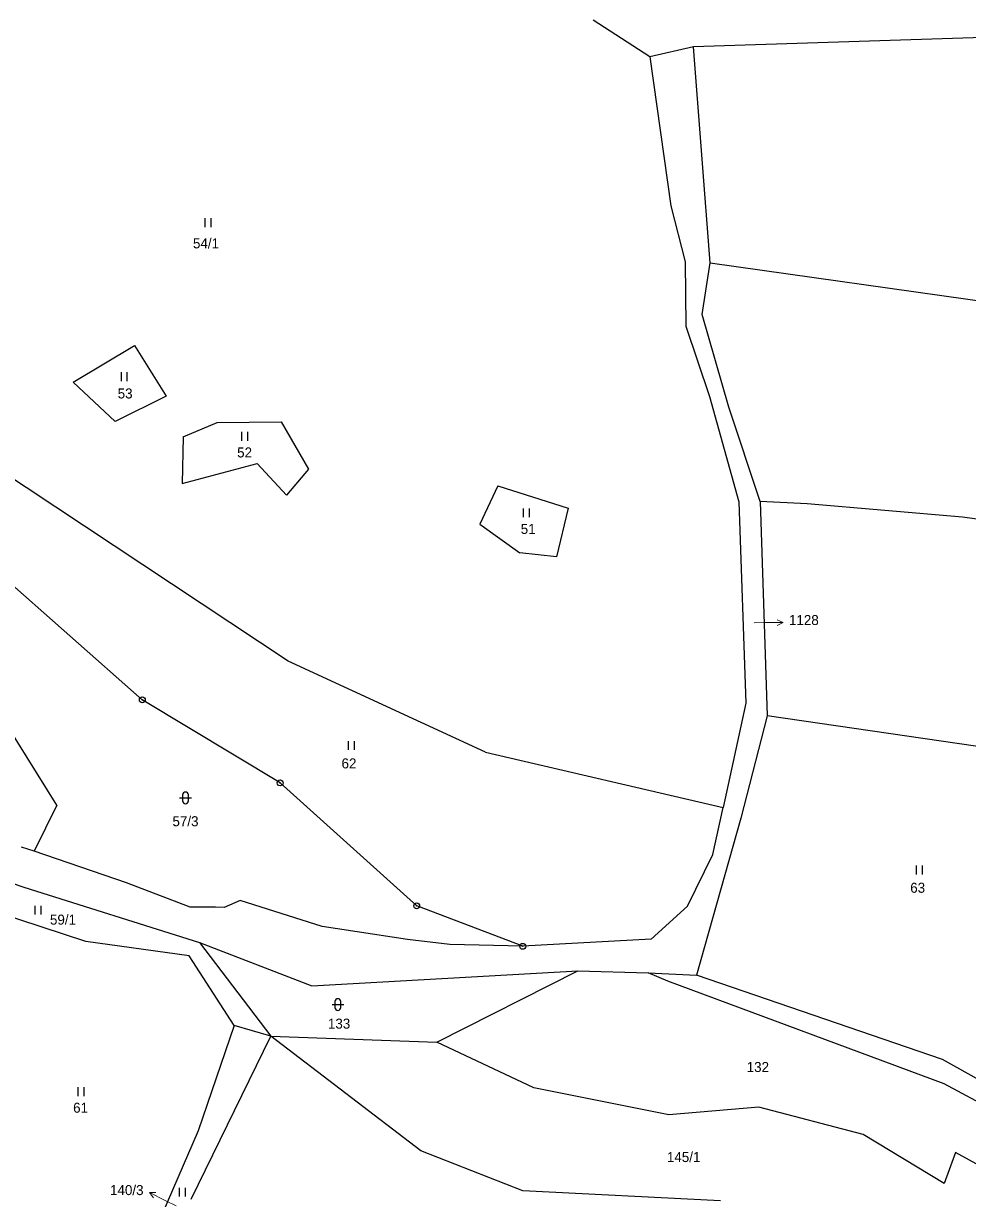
# Model space of a CAD drawing. Extents: x -765428 to -762163, y -1107632 to -1104975.
# Drawn here: x -763951.2 to -763790.9, y -1106215.1 to -1106015.6 of the extents above; entities that cross this region are included whole.
import ezdxf
from ezdxf.enums import TextEntityAlignment as Align

# ---------------------------------------------------------------- set-up
doc = ezdxf.new("R2010")
doc.units = 0
doc.header["$LTSCALE"] = 0.68
for name, color, linetype, lineweight in [('1', 7, 'Continuous', 25), ('3', 7, 'Continuous', 25), ('7', 7, 'Continuous', 13), ('8', 7, 'Continuous', 25)]:
    doc.layers.add(name, color=color, linetype=linetype, lineweight=lineweight)
doc.layers.add('2', color=7, linetype='Continuous')

msp = doc.modelspace()

# ---------------------------------------------------------------- linework, layer by layer
at = {"layer": '1'}
for p, q in [((-763844.86, -1106021.24), (-763854.51, -1106014.98)), ((-763785.27, -1106017.82), (-763837.47, -1106019.51)), ((-763837.47, -1106019.51), (-763844.86, -1106021.24)), ((-763834.64, -1106056.18), (-763837.47, -1106019.51)), ((-763844.86, -1106021.24), (-763841.33, -1106046.54)), ((-763841.33, -1106046.54), (-763838.86, -1106056.05)), ((-763838.86, -1106056.05), (-763838.74, -1106066.96)), ((-763835.97, -1106064.95), (-763834.64, -1106056.18)), ((-763834.64, -1106056.18), (-763733.72, -1106070.47)), ((-763831.46, -1106080.71), (-763835.97, -1106064.95)), ((-763838.74, -1106066.96), (-763834.73, -1106078.93)), ((-763942.76, -1106076.46), (-763932.38, -1106070.25)), ((-763932.38, -1106070.25), (-763927.01, -1106078.82)), ((-763942.76, -1106076.46), (-763935.67, -1106083.17)), ((-763927.01, -1106078.82), (-763935.67, -1106083.17)), ((-763834.73, -1106078.93), (-763829.76, -1106096.77)), ((-763826.13, -1106096.73), (-763831.46, -1106080.71)), ((-763924.1, -1106085.73), (-763918.31, -1106083.3)), ((-763918.31, -1106083.3), (-763907.47, -1106083.23)), ((-763907.47, -1106083.23), (-763902.83, -1106091.23)), ((-763924.1, -1106085.73), (-763924.27, -1106093.65)), ((-763924.27, -1106093.65), (-763911.53, -1106090.3)), ((-763911.53, -1106090.3), (-763906.57, -1106095.65)), ((-763906.25, -1106123.86), (-763955.76, -1106091.07)), ((-763902.83, -1106091.23), (-763906.57, -1106095.65)), ((-763870.68, -1106094.06), (-763873.76, -1106100.59)), ((-763870.68, -1106094.06), (-763858.72, -1106097.87)), ((-763829.76, -1106096.77), (-763828.55, -1106131.01)), ((-763826.13, -1106096.73), (-763824.95, -1106133.12)), ((-763818.16, -1106097.11), (-763826.13, -1106096.73)), ((-763858.72, -1106097.87), (-763860.71, -1106106.12)), ((-763791.79, -1106099.42), (-763818.16, -1106097.11)), ((-763931.04, -1106130.43), (-763966.87, -1106098.78)), ((-763873.76, -1106100.59), (-763866.92, -1106105.48)), ((-763759.32, -1106103.75), (-763791.79, -1106099.42)), ((-763860.71, -1106106.12), (-763866.92, -1106105.48)), ((-763945.54, -1106148.31), (-763968.66, -1106111.35)), ((-763872.8, -1106139.3), (-763906.25, -1106123.86)), ((-763907.65, -1106144.53), (-763931.04, -1106130.43)), ((-763828.55, -1106131.01), (-763832.4, -1106148.68)), ((-763824.95, -1106133.12), (-763829.41, -1106150.52)), ((-763761.3, -1106142.44), (-763824.95, -1106133.12)), ((-763872.8, -1106139.3), (-763832.4, -1106148.68)), ((-763884.45, -1106165.41), (-763907.65, -1106144.53)), ((-763945.54, -1106148.31), (-763949.38, -1106156.14)), ((-763829.41, -1106150.52), (-763836.94, -1106177.18)), ((-763834.19, -1106156.66), (-763832.4, -1106148.68)), ((-763949.38, -1106156.14), (-763951.53, -1106155.43)), ((-763933.75, -1106161.49), (-763949.38, -1106156.14)), ((-763838.46, -1106165.46), (-763834.19, -1106156.66)), ((-763961.47, -1106158.78), (-763951.15, -1106162.22)), ((-763951.15, -1106162.22), (-763921.34, -1106171.64)), ((-763922.92, -1106165.64), (-763933.75, -1106161.49)), ((-763940.65, -1106171.48), (-763959.86, -1106165.13)), ((-763918.64, -1106165.63), (-763922.92, -1106165.64)), ((-763917.14, -1106165.7), (-763918.64, -1106165.63)), ((-763866.45, -1106172.28), (-763884.45, -1106165.41)), ((-763844.64, -1106171.06), (-763838.46, -1106165.46)), ((-763923.09, -1106173.87), (-763940.65, -1106171.48)), ((-763921.34, -1106171.64), (-763902.23, -1106178.98)), ((-763921.34, -1106171.64), (-763909.21, -1106187.53)), ((-763878.84, -1106171.99), (-763886.02, -1106171.13)), ((-763866.45, -1106172.28), (-763878.84, -1106171.99)), ((-763844.64, -1106171.06), (-763866.45, -1106172.28)), ((-763915.42, -1106185.74), (-763923.09, -1106173.87)), ((-763902.23, -1106178.98), (-763857.11, -1106176.45)), ((-763881.06, -1106188.57), (-763857.11, -1106176.45)), ((-763857.11, -1106176.45), (-763845.17, -1106176.78)), ((-763845.17, -1106176.78), (-763836.94, -1106177.18)), ((-763841.84, -1106178.19), (-763845.17, -1106176.78)), ((-763794.88, -1106195.63), (-763841.84, -1106178.19)), ((-763795.19, -1106191.48), (-763836.94, -1106177.18)), ((-763915.42, -1106185.74), (-763921.55, -1106203.64)), ((-763909.21, -1106187.53), (-763915.42, -1106185.74)), ((-763922.77, -1106215.22), (-763909.21, -1106187.53)), ((-763883.74, -1106207), (-763909.21, -1106187.53)), ((-763909.21, -1106187.53), (-763881.06, -1106188.57)), ((-763864.59, -1106196.29), (-763881.06, -1106188.57)), ((-763777.77, -1106201.24), (-763795.19, -1106191.48)), ((-763841.67, -1106200.92), (-763864.59, -1106196.29)), ((-763782.6, -1106202.25), (-763794.88, -1106195.63)), ((-763826.36, -1106199.62), (-763841.67, -1106200.92)), ((-763808.68, -1106204.21), (-763826.36, -1106199.62)), ((-763921.55, -1106203.64), (-763938.41, -1106242.42)), ((-763794.9, -1106212.58), (-763808.68, -1106204.21)), ((-763866.43, -1106213.79), (-763883.74, -1106207)), ((-763792.97, -1106207.29), (-763794.9, -1106212.58)), ((-763783.83, -1106212.34), (-763792.97, -1106207.29)), ((-763832.89, -1106215.49), (-763866.43, -1106213.79))]:
    msp.add_line(p, q, dxfattribs=at)
msp.add_lwpolyline([(-763886.02, -1106171.13), (-763900.48, -1106168.93), (-763914.45, -1106164.48), (-763917.14, -1106165.7)], dxfattribs=at)
at = {"layer": '3'}
for p, q in [((-763920.371, -1106050.14), (-763920.371, -1106048.64)), ((-763919.37, -1106050.14), (-763919.37, -1106048.64)), ((-763934.591, -1106076.28), (-763934.591, -1106074.78)), ((-763933.59, -1106076.28), (-763933.59, -1106074.78)), ((-763914.141, -1106086.41), (-763914.141, -1106084.91)), ((-763913.14, -1106086.41), (-763913.14, -1106084.91)), ((-763866.301, -1106099.41), (-763866.301, -1106097.91)), ((-763865.3, -1106099.41), (-763865.3, -1106097.91)), ((-763896.011, -1106138.91), (-763896.011, -1106137.41)), ((-763895.01, -1106138.91), (-763895.01, -1106137.41)), ((-763924.211, -1106146.571), (-763924.211, -1106147.572)), ((-763923.209, -1106147.572), (-763923.209, -1106146.571)), ((-763924.711, -1106147.071), (-763922.709, -1106147.071)), ((-763799.601, -1106160.08), (-763799.601, -1106158.58)), ((-763798.6, -1106160.08), (-763798.6, -1106158.58)), ((-763949.231, -1106166.9), (-763949.231, -1106165.4)), ((-763948.23, -1106166.9), (-763948.23, -1106165.4)), ((-763898.831, -1106182.171), (-763896.829, -1106182.171)), ((-763898.331, -1106181.671), (-763898.331, -1106182.672)), ((-763897.329, -1106182.672), (-763897.329, -1106181.671)), ((-763941.931, -1106197.71), (-763941.931, -1106196.21)), ((-763940.93, -1106197.71), (-763940.93, -1106196.21)), ((-763924.711, -1106214.79), (-763924.711, -1106213.29)), ((-763923.71, -1106214.79), (-763923.71, -1106213.29))]:
    msp.add_line(p, q, dxfattribs=at)
for centre, start, end in [((-763923.71, -1106146.5709), 0, 180), ((-763923.71, -1106147.5709), 180, 359.98789), ((-763897.83, -1106181.6709), 0, 180), ((-763897.83, -1106182.6709), 180, 359.98789)]:
    msp.add_arc(centre, 0.5, start, end, dxfattribs=at)
at = {"layer": '7'}
for p, q in [((-763822.249, -1106117.31), (-763823.25, -1106116.809)), ((-763929.837, -1106214.104), (-763929.157, -1106214.994))]:
    msp.add_line(p, q, dxfattribs=at)
for points in [[(-763827.14, -1106117.32), (-763825.25, -1106117.31), (-763822.249, -1106117.31), (-763823.25, -1106117.811)], [(-763925.27, -1106216.33), (-763927.14, -1106215.42), (-763929.837, -1106214.104), (-763928.718, -1106214.093)]]:
    msp.add_lwpolyline(points, dxfattribs=at)
at = {"layer": '8'}
for centre, radius in [((-763931.04, -1106130.4299), 0.5), ((-763931.04, -1106130.4299), 0.0303), ((-763907.65, -1106144.5299), 0.5), ((-763907.65, -1106144.5299), 0.0303), ((-763884.45, -1106165.4099), 0.5), ((-763884.45, -1106165.4099), 0.0303), ((-763866.45, -1106172.2799), 0.5), ((-763866.45, -1106172.2799), 0.0303)]:
    msp.add_circle(centre, radius, dxfattribs=at)

# ---------------------------------------------------------------- texts
at = {"layer": '2'}
for s, p in [('54/1', (-763922.44, -1106053.745)), ('53', (-763935.22, -1106079.235)), ('52', (-763914.94, -1106089.255)), ('51', (-763866.79, -1106102.245)), ('1128', (-763821.25, -1106117.715)), ('57/3', (-763925.92, -1106151.885)), ('59/1', (-763946.72, -1106168.595)), ('133', (-763899.53, -1106186.255)), ('132', (-763828.43, -1106193.625)), ('145/1', (-763841.97, -1106208.915))]:
    msp.add_text(s, height=1.7, dxfattribs=at).set_placement(p)
for s, p in [('62', (-763895.949, -1106142.065)), ('63', (-763799.399, -1106163.185)), ('61', (-763941.519, -1106200.545))]:
    msp.add_text(s, height=1.7, dxfattribs=at).set_placement(p, align=Align.CENTER)
msp.add_text('140/3', height=1.7, dxfattribs=at).set_placement((-763930.83, -1106214.525), align=Align.RIGHT)

doc.saveas('drawing.dxf')
